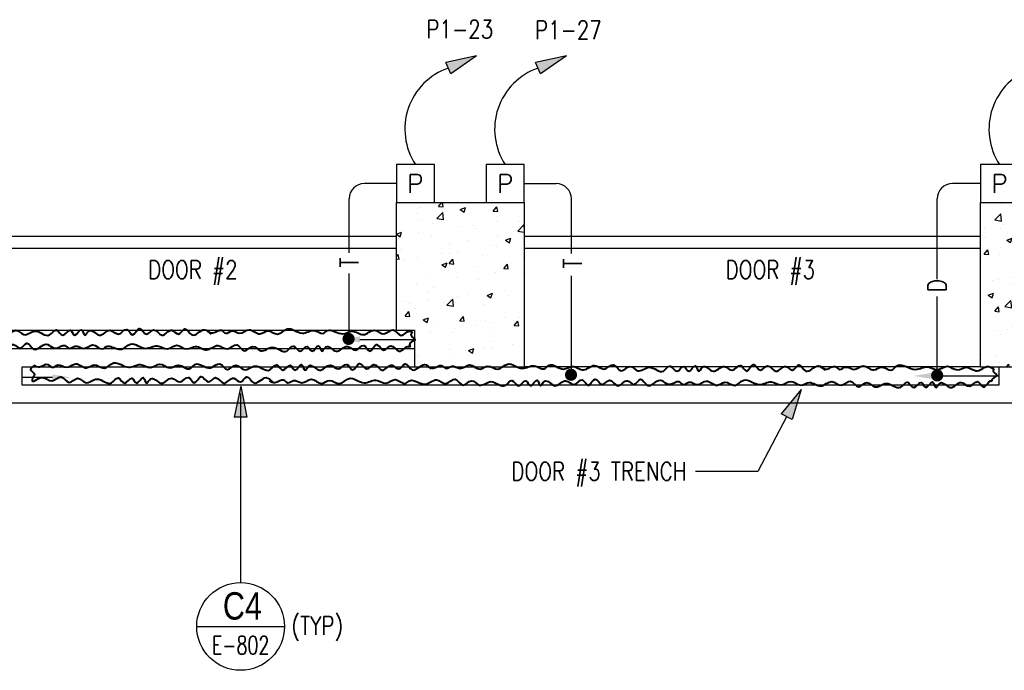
# Model space of a CAD drawing. Header units: inches. Extents: x -9715 to 32893, y -15613 to -1138.
# Tile 373 of 380: x 28295 to 28943, y -9505 to -9077. Entities that reach past the tile are written whole.
import ezdxf
from ezdxf.enums import TextEntityAlignment as Align

# ---------------------------------------------------------------- set-up
doc = ezdxf.new("R2010")
doc.units = ezdxf.units.IN
doc.header["$MEASUREMENT"] = 0
doc.layers.get('0').update_dxf_attribs({"color": 252})
for name, color, linetype in [('E-ANNO-TEXT', 3, 'Continuous'), ('E-POWR', 113, 'Continuous'), ('E-POWR-CIRC', 113, 'Continuous'), ('S-FNDN-FTNG', 138, 'Continuous'), ('S-FNDN-PATT', 8, 'Continuous')]:
    doc.layers.add(name, color=color, linetype=linetype)
doc.layers.add('E-DETL-COND', color=150, linetype='Continuous', lineweight=40)
doc.layers.add('E-ELEC-WIRE', color=133, linetype='Continuous', lineweight=25)
doc.styles.get("Standard").update_dxf_attribs({"font": 'romans.shx', "width": 0.8})
doc.styles.add('Title', font='swiss.ttf', dxfattribs={"width": 0.8})

# ---------------------------------------------------------------- blocks, each defined once
blk = doc.blocks.new('Key Note-Square')
blk.add_lwpolyline([(0.125, 0.125), (-0.125, 0.125), (-0.125, -0.125), (0.125, -0.125)], close=True)
blk.add_attdef('X', text='', height=0.1).set_placement((0, 0), align=Align.MIDDLE_CENTER)
blk = doc.blocks.new('ARROW1')
at = {"ltscale": 3}
blk.add_hatch(color=256, dxfattribs=at).paths.add_polyline_path([(-1.695, -0.337), (-1.695, 0.347), (0, 0)])
for points in [[(0, 0), (-1.695, 0.347)], [(0, 0), (-1.695, -0.337)]]:
    blk.add_lwpolyline(points, dxfattribs=at)
at = {"layer": 'E-ELEC-WIRE', "ltscale": 3}
blk.add_lwpolyline([(-1.695, -0.337), (-1.695, 0.347)], dxfattribs=at)
blk = doc.blocks.new('*X588')
at = {"color": 0}
for p, q in [((1149.37, 1236.47), (1151.24, 1237.19)), ((1149.37, 1236.47), (1151.85, 1234.79)), ((1151.85, 1234.79), (1152.66, 1237.19)), ((1536.46, 1234.68), (1538.57, 1237.19)), ((1539.45, 1234.41), (1538.94, 1237.19)), ((1141.33, 1231.69), (1141.33, 1231.69)), ((1148.9, 1231.58), (1151.32, 1234.45)), ((1148.9, 1231.58), (1151.89, 1231.32)), ((1151.89, 1231.32), (1151.32, 1234.45)), ((1154.88, 1231.38), (1154.88, 1231.38)), ((1167.3, 1235.44), (1167.3, 1235.44)), ((1167.4, 1233.02), (1167.4, 1233.02)), ((1168.33, 1227.65), (1172.22, 1231.71)), ((1172.78, 1226.96), (1172.22, 1231.71)), ((1184.77, 1228.44), (1187.18, 1231.31)), ((1186.33, 1235.52), (1186.33, 1235.52)), ((1187.76, 1228.18), (1187.18, 1231.31)), ((1521.91, 1230.15), (1521.91, 1230.15)), ((1523.98, 1234.11), (1523.98, 1234.11)), ((1535.23, 1226.7), (1539.13, 1230.76)), ((1536.46, 1234.68), (1539.45, 1234.41)), ((1539.68, 1226.01), (1539.13, 1230.76)), ((1550.66, 1232.57), (1554.16, 1233.92)), ((1550.66, 1232.57), (1553.15, 1230.9)), ((1553.15, 1230.89), (1554.16, 1233.92)), ((1556.64, 1230.3), (1556.64, 1230.3)), ((1569.15, 1231.95), (1569.15, 1231.95)), ((1572.32, 1231.54), (1574.73, 1234.41)), ((1572.32, 1231.54), (1575.31, 1231.28)), ((1575.31, 1231.27), (1574.73, 1234.41)), ((1588.09, 1234.44), (1588.09, 1234.44)), ((1168.33, 1227.65), (1172.77, 1226.96)), ((1184.77, 1228.44), (1187.76, 1228.18)), ((1525.06, 1226.14), (1525.06, 1226.14)), ((1532.45, 1223.43), (1532.45, 1223.43)), ((1535.23, 1226.7), (1539.68, 1226.01)), ((1548.6, 1229.02), (1548.6, 1229.02)), ((1575.02, 1224.73), (1575.02, 1224.73)), ((1575.29, 1227.89), (1575.29, 1227.89)), ((1589.82, 1225.01), (1589.82, 1225.01)), ((1138.29, 1220.52), (1138.29, 1220.52)), ((1164.98, 1219.39), (1164.98, 1219.39)), ((1166.69, 1218.79), (1166.69, 1218.79)), ((1179.21, 1216.34), (1182.71, 1217.68)), ((1181.7, 1214.66), (1182.71, 1217.68)), ((1181.74, 1218.25), (1181.74, 1218.25)), ((1191.67, 1218.27), (1191.67, 1218.27)), ((1192.36, 1222.31), (1192.36, 1222.31)), ((1204.76, 1219.95), (1204.76, 1219.95)), ((1508.69, 1216.46), (1512.15, 1217.79)), ((1511.14, 1214.77), (1512.15, 1217.79)), ((1523.38, 1217.46), (1523.38, 1217.46)), ((1549.35, 1221.21), (1549.35, 1221.21)), ((1559.15, 1222.3), (1559.15, 1222.3)), ((1560.66, 1220), (1560.66, 1220)), ((1585.84, 1221.18), (1585.84, 1221.18)), ((1588.59, 1218.42), (1592.49, 1222.48)), ((1588.59, 1218.42), (1592.69, 1217.79)), ((1592.69, 1220.73), (1592.49, 1222.48)), ((1140.72, 1215.05), (1140.72, 1215.05)), ((1141.72, 1211.66), (1141.72, 1211.66)), ((1152.58, 1213.24), (1152.58, 1213.24)), ((1154.24, 1213.3), (1154.24, 1213.3)), ((1173.18, 1215.8), (1173.18, 1215.8)), ((1179.21, 1216.34), (1181.7, 1214.66)), ((1508.69, 1216.42), (1511.14, 1214.77)), ((1531.5, 1215), (1531.5, 1215)), ((1543.48, 1210.58), (1543.48, 1210.58)), ((1556, 1212.23), (1556, 1212.23)), ((1574.94, 1214.72), (1574.94, 1214.72)), ((1580.51, 1212.44), (1584.01, 1213.79)), ((1580.51, 1212.44), (1582.99, 1210.76)), ((1582.99, 1210.76), (1584.01, 1213.79)), ((1191.75, 1205.67), (1191.75, 1205.67)), ((1193.72, 1207.27), (1193.72, 1207.27)), ((1511.9, 1206.42), (1511.9, 1206.42)), ((1511.96, 1204.73), (1511.96, 1204.73)), ((1543.49, 1204.02), (1543.49, 1204.02)), ((1548.74, 1204.57), (1548.74, 1204.57)), ((1572.64, 1209.02), (1572.64, 1209.02)), ((1574.41, 1208.09), (1574.41, 1208.09)), ((1137.2, 1200.21), (1140.7, 1201.56)), ((1137.2, 1200.21), (1139.69, 1198.53)), ((1139.69, 1198.53), (1140.7, 1201.55)), ((1140.11, 1198.4), (1140.11, 1198.4)), ((1164.56, 1202.26), (1164.56, 1202.26)), ((1166.08, 1202.15), (1166.08, 1202.15)), ((1191.6, 1200.23), (1191.6, 1200.23)), ((1204.12, 1201.88), (1204.12, 1201.88)), ((1508.69, 1201.58), (1509.95, 1203.08)), ((1508.69, 1200.1), (1510.52, 1199.94)), ((1510.52, 1199.94), (1509.95, 1203.07)), ((1514.33, 1199.01), (1514.33, 1199.01)), ((1522.77, 1200.82), (1522.77, 1200.82)), ((1538.49, 1196.32), (1542, 1197.66)), ((1538.66, 1203.61), (1538.66, 1203.61)), ((1540.98, 1194.64), (1542, 1197.66)), ((1543.4, 1197.07), (1545.81, 1199.94)), ((1546.39, 1196.8), (1545.81, 1199.94)), ((1565.35, 1202.48), (1565.35, 1202.48)), ((1592.04, 1201.35), (1592.04, 1201.35)), ((1128.55, 1194.97), (1128.55, 1194.97)), ((1128.57, 1191.94), (1128.57, 1191.94)), ((1135.4, 1197.26), (1135.4, 1197.26)), ((1141.09, 1193.58), (1141.09, 1193.58)), ((1155.24, 1193.84), (1155.24, 1193.84)), ((1155.84, 1193.97), (1158.25, 1196.84)), ((1155.84, 1193.97), (1158.83, 1193.71)), ((1158.83, 1193.71), (1158.25, 1196.84)), ((1160.02, 1196.08), (1160.02, 1196.08)), ((1181.93, 1192.72), (1181.93, 1192.72)), ((1191.71, 1190.83), (1194.12, 1193.7)), ((1194.7, 1190.57), (1194.12, 1193.7)), ((1208.63, 1191.59), (1208.63, 1191.59)), ((1538.49, 1196.32), (1540.98, 1194.64)), ((1542.85, 1192.51), (1542.85, 1192.51)), ((1543.4, 1197.07), (1546.39, 1196.8)), ((1561.78, 1195), (1561.78, 1195)), ((1573.8, 1191.44), (1573.8, 1191.44)), ((1579.26, 1193.93), (1581.67, 1196.8)), ((1579.26, 1193.93), (1582.25, 1193.67)), ((1582.25, 1193.67), (1581.67, 1196.8)), ((1591.74, 1191.53), (1591.74, 1191.53)), ((1139.09, 1188.26), (1139.09, 1188.26)), ((1165.47, 1185.5), (1165.47, 1185.5)), ((1165.79, 1187.13), (1165.79, 1187.13)), ((1183.66, 1184.77), (1183.66, 1184.77)), ((1191.14, 1189.03), (1191.14, 1189.03)), ((1191.71, 1190.83), (1194.69, 1190.57)), ((1192.48, 1186), (1192.48, 1186)), ((1530.33, 1190.86), (1530.33, 1190.86)), ((1548.13, 1187.92), (1548.13, 1187.92)), ((1562.58, 1186.52), (1562.58, 1186.52)), ((1124.69, 1182.17), (1125.49, 1183)), ((1124.69, 1178.46), (1126.04, 1178.25)), ((1126.04, 1178.25), (1125.49, 1183)), ((1139.5, 1181.76), (1139.5, 1181.76)), ((1154.5, 1179.76), (1154.5, 1179.76)), ((1167.05, 1180.08), (1170.55, 1181.42)), ((1167.05, 1180.08), (1169.53, 1178.4)), ((1169.53, 1178.4), (1170.55, 1181.42)), ((1178.45, 1180.51), (1178.45, 1180.51)), ((1190.97, 1182.16), (1190.97, 1182.16)), ((1522.16, 1184.17), (1522.16, 1184.17)), ((1533.42, 1181.52), (1533.42, 1181.52)), ((1580.21, 1179.44), (1580.21, 1179.44)), ((1146.87, 1176.36), (1146.87, 1176.36)), ((1174.96, 1170.67), (1178.85, 1174.73)), ((1179.4, 1169.98), (1178.85, 1174.72)), ((1190.54, 1172.38), (1190.54, 1172.38)), ((1512.77, 1172.47), (1512.77, 1172.47)), ((1528.92, 1178.06), (1528.92, 1178.06)), ((1529.69, 1172.79), (1529.69, 1172.79)), ((1541.86, 1169.72), (1545.76, 1173.78)), ((1546.31, 1169.03), (1545.76, 1173.77)), ((1548.63, 1175.28), (1548.63, 1175.28)), ((1555.61, 1176.93), (1555.61, 1176.93)), ((1568.34, 1176.18), (1571.84, 1177.53)), ((1568.34, 1176.18), (1570.83, 1174.51)), ((1570.83, 1174.51), (1571.84, 1177.53)), ((1573.19, 1174.8), (1573.19, 1174.8)), ((1582.3, 1175.8), (1582.3, 1175.8)), ((1145.3, 1168.43), (1145.3, 1168.43)), ((1164.86, 1168.86), (1164.86, 1168.86)), ((1171.99, 1167.3), (1171.99, 1167.3)), ((1174.96, 1170.67), (1179.4, 1169.98)), ((1198.68, 1166.17), (1198.68, 1166.17)), ((1514.47, 1162.59), (1516.88, 1165.47)), ((1517.46, 1162.33), (1516.88, 1165.46)), ((1517.18, 1171.14), (1517.18, 1171.14)), ((1521.55, 1167.53), (1521.55, 1167.53)), ((1539.46, 1171.34), (1539.46, 1171.34)), ((1541.86, 1169.72), (1546.31, 1169.03)), ((1547.52, 1171.28), (1547.52, 1171.28)), ((1566.15, 1170.21), (1566.15, 1170.21)), ((1138.89, 1165.11), (1138.89, 1165.11)), ((1162.78, 1156.36), (1165.19, 1159.23)), ((1165.77, 1156.1), (1165.19, 1159.23)), ((1165.3, 1160.79), (1165.3, 1160.79)), ((1177.81, 1162.44), (1177.81, 1162.44)), ((1196.75, 1164.93), (1196.75, 1164.93)), ((1196.89, 1159.95), (1200.39, 1161.29)), ((1196.89, 1159.95), (1199.38, 1158.27)), ((1199.38, 1158.27), (1200.39, 1161.29)), ((1514.47, 1162.59), (1517.46, 1162.33)), ((1526.33, 1160.06), (1529.83, 1161.4)), ((1526.33, 1160.06), (1528.82, 1158.38)), ((1528.82, 1158.38), (1529.83, 1161.4)), ((1550.34, 1159.46), (1552.75, 1162.33)), ((1550.34, 1159.46), (1553.32, 1159.19)), ((1553.33, 1159.19), (1552.75, 1162.33)), ((1567.05, 1159.72), (1567.05, 1159.72)), ((1579.57, 1161.37), (1579.57, 1161.37)), ((1586.2, 1156.32), (1588.61, 1159.19)), ((1589.19, 1156.06), (1588.61, 1159.19)), ((1589.68, 1161.69), (1589.68, 1161.69)), ((1162.78, 1156.36), (1165.77, 1156.1)), ((1181.59, 1154.93), (1181.59, 1154.93)), ((1189.93, 1155.74), (1189.93, 1155.74)), ((1198.64, 1153.22), (1201.05, 1156.1)), ((1198.64, 1153.22), (1199.05, 1153.19)), ((1201.59, 1153.19), (1201.05, 1156.09)), ((1535.48, 1155.56), (1535.48, 1155.56)), ((1546.91, 1154.63), (1546.91, 1154.63)), ((1560.52, 1156.69), (1560.52, 1156.69)), ((1572.59, 1158.15), (1572.59, 1158.15)), ((1586.2, 1156.32), (1589.19, 1156.06)), ((1520.94, 1150.88), (1520.94, 1150.88)), ((1531.36, 1151.68), (1531.36, 1151.68)), ((1545.66, 1151.51), (1545.66, 1151.51)), ((1572.35, 1150.38), (1572.35, 1150.38)), ((1543.34, 1140.7), (1543.34, 1140.7)), ((1553.9, 1140), (1553.9, 1140)), ((1556.17, 1139.93), (1559.67, 1141.27)), ((1556.17, 1139.93), (1558.66, 1138.25)), ((1558.66, 1138.25), (1559.68, 1141.27)), ((1566.42, 1141.65), (1566.42, 1141.65)), ((1571.98, 1141.51), (1571.98, 1141.51)), ((1572.5, 1145.71), (1572.5, 1145.71)), ((1585.35, 1144.14), (1585.35, 1144.14)), ((1522.32, 1135.84), (1522.32, 1135.84)), ((1546.31, 1137.99), (1546.31, 1137.99))]:
    blk.add_line(p, q, dxfattribs=at)
blk = doc.blocks.new('*X589')
at = {"color": 0}
for p, q in [((1906.64, 1236.52), (1906.64, 1236.52)), ((1959.88, 1234.63), (1962.02, 1237.19)), ((1962.87, 1234.37), (1962.35, 1237.19)), ((1951.95, 1228.68), (1955.45, 1230.02)), ((1954.44, 1227), (1955.46, 1230.02)), ((1959.88, 1234.63), (1962.87, 1234.37)), ((1970.91, 1230.88), (1970.91, 1230.88)), ((2278.7, 1235.42), (2278.7, 1235.42)), ((2281.39, 1228.79), (2284.89, 1230.13)), ((2283.88, 1227.11), (2284.89, 1230.13)), ((1902.14, 1225.75), (1906.03, 1229.81)), ((1902.14, 1225.75), (1906.59, 1225.06)), ((1906.59, 1225.06), (1906.03, 1229.81)), ((1926.82, 1225.07), (1926.82, 1225.07)), ((1932, 1223.63), (1932, 1223.63)), ((1951.95, 1228.68), (1954.44, 1227)), ((1957.68, 1227.15), (1957.68, 1227.15)), ((1958.39, 1229.23), (1958.39, 1229.23)), ((1968.75, 1226.76), (1968.75, 1226.76)), ((2279, 1224.12), (2279, 1224.12)), ((2281.39, 1228.79), (2283.88, 1227.11)), ((2314.66, 1226.05), (2314.66, 1226.05)), ((2318.51, 1223.51), (2318.51, 1223.51)), ((2328.57, 1224), (2328.57, 1224)), ((2340.33, 1229.57), (2340.33, 1229.57)), ((2347.67, 1228.51), (2347.67, 1228.51)), ((2353.25, 1224.78), (2356.75, 1226.13)), ((2353.25, 1224.78), (2355.73, 1223.11)), ((2355.74, 1223.1), (2356.75, 1226.12)), ((2360.15, 1228.15), (2360.15, 1228.15)), ((1895.36, 1220.93), (1895.36, 1220.93)), ((1906.04, 1219.88), (1906.04, 1219.88)), ((1907.88, 1222.58), (1907.88, 1222.58)), ((1939.59, 1221.76), (1939.59, 1221.76)), ((1955.5, 1217.47), (1959.39, 1221.53)), ((1955.5, 1217.47), (1959.95, 1216.78)), ((1959.95, 1216.78), (1959.4, 1221.53)), ((2288.69, 1222.3), (2288.69, 1222.3)), ((2289.35, 1218.5), (2289.35, 1218.5)), ((2297.12, 1219.86), (2297.12, 1219.86)), ((2305.69, 1222.99), (2305.69, 1222.99)), ((2309.64, 1221.5), (2309.64, 1221.5)), ((2322.41, 1216.52), (2326.3, 1220.58)), ((2326.85, 1215.83), (2326.3, 1220.58)), ((2332.38, 1221.87), (2332.38, 1221.87)), ((2359.07, 1220.74), (2359.07, 1220.74)), ((2359.65, 1217.54), (2359.65, 1217.54)), ((1895.59, 1214.36), (1895.59, 1214.36)), ((1909.94, 1212.55), (1913.44, 1213.9)), ((1909.94, 1212.55), (1912.43, 1210.87)), ((1910.43, 1216.75), (1910.43, 1216.75)), ((1912.43, 1210.87), (1913.44, 1213.89)), ((1922.28, 1213.23), (1922.28, 1213.23)), ((1948.97, 1212.1), (1948.97, 1212.1)), ((1951.57, 1210.78), (1951.57, 1210.78)), ((1957.07, 1210.5), (1957.07, 1210.5)), ((1957.76, 1211.16), (1957.76, 1211.16)), ((1975.66, 1210.98), (1975.66, 1210.98)), ((1976.69, 1213.65), (1976.69, 1213.65)), ((2322.41, 1216.52), (2326.85, 1215.83)), ((2330.49, 1212.53), (2330.49, 1212.53)), ((2339.73, 1212.92), (2339.73, 1212.92)), ((1895.09, 1203.3), (1897.5, 1206.17)), ((1898.08, 1203.04), (1897.5, 1206.17)), ((1906.13, 1207.64), (1906.13, 1207.64)), ((1913.66, 1205.35), (1913.66, 1205.35)), ((1922.41, 1205.77), (1922.41, 1205.77)), ((1931.4, 1206.98), (1931.4, 1206.98)), ((1932.82, 1206.52), (1932.82, 1206.52)), ((1945.24, 1209.51), (1945.24, 1209.51)), ((1959.51, 1205.39), (1959.51, 1205.39)), ((2282.65, 1206.39), (2285.06, 1209.27)), ((2282.65, 1206.39), (2285.63, 1206.13)), ((2285.64, 1206.13), (2285.06, 1209.27)), ((2288.09, 1205.65), (2288.09, 1205.65)), ((2301.33, 1207.53), (2301.33, 1207.53)), ((2311.24, 1208.66), (2314.74, 1210)), ((2311.24, 1208.66), (2313.72, 1206.98)), ((2313.72, 1206.98), (2314.74, 1210)), ((2314.05, 1209.4), (2314.05, 1209.4)), ((2315.42, 1204.28), (2315.42, 1204.28)), ((2318.69, 1203.48), (2320.92, 1206.13)), ((2321.5, 1202.99), (2320.92, 1206.13)), ((2347, 1208.43), (2347, 1208.43)), ((2359.51, 1210.08), (2359.51, 1210.08)), ((1893.25, 1200.77), (1893.25, 1200.77)), ((1894.73, 1202.86), (1894.73, 1202.86)), ((1895.09, 1203.3), (1898.08, 1203.04)), ((1905.43, 1203.24), (1905.43, 1203.24)), ((1930.95, 1200.16), (1933.36, 1203.03)), ((1930.95, 1200.16), (1933.94, 1199.9)), ((1933.94, 1199.9), (1933.36, 1203.03)), ((1966.82, 1197.02), (1969.23, 1199.9)), ((1969.81, 1196.76), (1969.23, 1199.89)), ((2283.97, 1200.13), (2283.97, 1200.13)), ((2296.48, 1201.78), (2296.48, 1201.78)), ((2318.51, 1203.26), (2318.69, 1203.48)), ((2318.51, 1203.26), (2318.69, 1203.24)), ((2318.69, 1203.24), (2321.5, 1203)), ((2354.37, 1200.12), (2356.78, 1202.99)), ((2354.37, 1200.12), (2357.36, 1199.86)), ((2357.36, 1199.86), (2356.78, 1202.99)), ((1939.79, 1192.42), (1943.29, 1193.76)), ((1939.79, 1192.42), (1942.27, 1190.74)), ((1942.28, 1190.74), (1943.29, 1193.76)), ((1944.6, 1191.43), (1944.6, 1191.43)), ((1956.46, 1193.86), (1956.46, 1193.86)), ((1963.54, 1193.93), (1963.54, 1193.93)), ((1966.82, 1197.02), (1969.81, 1196.76)), ((1970.66, 1193.28), (1970.66, 1193.28)), ((2279.81, 1191.86), (2279.81, 1191.86)), ((2295.95, 1197.44), (2295.95, 1197.44)), ((2313.45, 1192.76), (2313.45, 1192.76)), ((2322.65, 1196.32), (2322.65, 1196.32)), ((2339.12, 1196.28), (2339.12, 1196.28)), ((2349.34, 1195.19), (2349.34, 1195.19)), ((2349.59, 1195.03), (2349.59, 1195.03)), ((1900.51, 1185.63), (1900.51, 1185.63)), ((1904.82, 1186.59), (1904.82, 1186.59)), ((1912.33, 1187.82), (1912.33, 1187.82)), ((1930.79, 1190.34), (1930.79, 1190.34)), ((1932.09, 1189.79), (1932.09, 1189.79)), ((1939.02, 1186.69), (1939.02, 1186.69)), ((1941.5, 1188.27), (1941.5, 1188.27)), ((1965.71, 1185.56), (1965.71, 1185.56)), ((2287.48, 1189.01), (2287.48, 1189.01)), ((2291.27, 1185.02), (2291.27, 1185.02)), ((2306.5, 1190.73), (2306.5, 1190.73)), ((2320.43, 1190.03), (2320.43, 1190.03)), ((2333.19, 1189.6), (2333.19, 1189.6)), ((2333.84, 1188.71), (2333.84, 1188.71)), ((2341.08, 1188.53), (2344.58, 1189.87)), ((2341.08, 1188.53), (2343.57, 1186.85)), ((2343.57, 1186.85), (2344.58, 1189.87)), ((2346.36, 1190.36), (2346.36, 1190.36)), ((2359.88, 1188.47), (2359.88, 1188.47)), ((1912.35, 1183.27), (1912.35, 1183.27)), ((2283.33, 1182.06), (2283.33, 1182.06)), ((2302.27, 1184.56), (2302.27, 1184.56)), ((2338.51, 1179.63), (2338.51, 1179.63)), ((1897.78, 1176.29), (1901.28, 1177.64)), ((1897.78, 1176.29), (1900.26, 1174.62)), ((1900.26, 1174.61), (1901.28, 1177.64)), ((1908.77, 1168.77), (1912.66, 1172.83)), ((1913.21, 1168.08), (1912.66, 1172.82)), ((1930.18, 1173.69), (1930.18, 1173.69)), ((1931.45, 1171.71), (1931.45, 1171.71)), ((1950.39, 1174.21), (1950.39, 1174.21)), ((1955.85, 1177.21), (1955.85, 1177.21)), ((1969.63, 1172.29), (1973.13, 1173.63)), ((1969.63, 1172.29), (1972.12, 1170.61)), ((1972.12, 1170.61), (1973.13, 1173.63)), ((2276.69, 1168.88), (2279.57, 1171.88)), ((2280.12, 1167.13), (2279.57, 1171.87)), ((2286.01, 1172.03), (2286.01, 1172.03)), ((2286.87, 1172.36), (2286.87, 1172.36)), ((2289.58, 1168.79), (2291.99, 1171.66)), ((2292.57, 1168.52), (2292, 1171.66)), ((2299.07, 1172.4), (2302.57, 1173.74)), ((2299.07, 1172.4), (2301.56, 1170.72)), ((2301.56, 1170.72), (2302.57, 1173.74)), ((2312.84, 1176.11), (2312.84, 1176.11)), ((1902.03, 1165.69), (1904.44, 1168.56)), ((1902.03, 1165.69), (1905.02, 1165.43)), ((1904.21, 1169.95), (1904.21, 1169.95)), ((1905.02, 1165.43), (1904.44, 1168.56)), ((1908.77, 1168.77), (1913.21, 1168.08)), ((1918.93, 1170.07), (1918.93, 1170.07)), ((1937.89, 1162.55), (1940.3, 1165.42)), ((1940.88, 1162.29), (1940.3, 1165.42)), ((2276.69, 1167.66), (2280.12, 1167.13)), ((2289.58, 1168.79), (2292.57, 1168.52)), ((2312.7, 1170.9), (2312.7, 1170.9)), ((2320.69, 1168.99), (2320.69, 1168.99)), ((2325.45, 1165.65), (2327.86, 1168.52)), ((2325.45, 1165.65), (2328.44, 1165.39)), ((2328.44, 1165.38), (2327.86, 1168.52)), ((2333.21, 1170.64), (2333.21, 1170.64)), ((2339.39, 1169.77), (2339.39, 1169.77)), ((2347.52, 1165.2), (2347.52, 1165.2)), ((1902.59, 1162.27), (1902.59, 1162.27)), ((1929.29, 1161.14), (1929.29, 1161.14)), ((1937.89, 1162.55), (1940.88, 1162.29)), ((1955.24, 1160.57), (1955.24, 1160.57)), ((1955.98, 1160.01), (1955.98, 1160.01)), ((1962.13, 1160.49), (1966.02, 1164.55)), ((1962.13, 1160.49), (1966.58, 1159.8)), ((1966.58, 1159.8), (1966.02, 1164.55)), ((1968.6, 1163.45), (1968.6, 1163.45)), ((1973.75, 1159.41), (1976.16, 1162.29)), ((1973.75, 1159.41), (1976.69, 1159.16)), ((1976.69, 1159.42), (1976.17, 1162.29)), ((2289.11, 1164.83), (2289.11, 1164.83)), ((2312.23, 1159.47), (2312.23, 1159.47)), ((2318.36, 1160.19), (2318.36, 1160.19)), ((2329.03, 1159.54), (2332.93, 1163.6)), ((2329.03, 1159.54), (2333.48, 1158.85)), ((2333.48, 1158.85), (2332.93, 1163.6)), ((2337.9, 1162.99), (2337.9, 1162.99)), ((1903.6, 1153.3), (1903.6, 1153.3)), ((1910.28, 1153.44), (1910.28, 1153.44)), ((1913.14, 1155.55), (1913.14, 1155.55)), ((1927.62, 1156.16), (1931.12, 1157.51)), ((1927.62, 1156.16), (1930.11, 1154.49)), ((1929.57, 1157.05), (1929.57, 1157.05)), ((1930.11, 1154.48), (1931.12, 1157.51)), ((1937.23, 1154.49), (1937.23, 1154.49)), ((1939.44, 1158.44), (1939.44, 1158.44)), ((1939.83, 1154.42), (1939.83, 1154.42)), ((1966.52, 1153.3), (1966.52, 1153.3)), ((1968.81, 1158.64), (1968.81, 1158.64)), ((2286.26, 1155.72), (2286.26, 1155.72)), ((2289.2, 1155.19), (2289.2, 1155.19)), ((2331.31, 1153.19), (2332.42, 1153.61)), ((2332.28, 1153.19), (2332.42, 1153.61)), ((2338.99, 1153.41), (2338.99, 1153.41)), ((1905.78, 1150.35), (1905.78, 1150.35)), ((1918.3, 1151.99), (1918.3, 1151.99)), ((1951.42, 1147.46), (1951.42, 1147.46)), ((1922.26, 1142.46), (1922.26, 1142.46)), ((1928.96, 1140.41), (1928.96, 1140.41)), ((1954.64, 1143.93), (1954.64, 1143.93)), ((1893.1, 1137.45), (1893.1, 1137.45)), ((1903, 1136.66), (1903, 1136.66)), ((1919.34, 1135.72), (1919.34, 1135.72)), ((1924.08, 1134.77), (1924.08, 1134.77)), ((1946.03, 1134.6), (1946.03, 1134.6)), ((1955.66, 1138.92), (1955.66, 1138.92)), ((1957.47, 1136.03), (1960.97, 1137.38)), ((1957.47, 1136.03), (1959.95, 1134.35)), ((1959.96, 1134.35), (1960.97, 1137.37)), ((1905.14, 1132.27), (1905.14, 1132.27)), ((1909.89, 1129.19), (1911.38, 1130.95)), ((1911.7, 1129.19), (1911.38, 1130.95))]:
    blk.add_line(p, q, dxfattribs=at)

msp = doc.modelspace()

# ---------------------------------------------------------------- hatches: boundary and pattern name
at = {"layer": 'E-POWR-CIRC'}
h = msp.add_hatch(color=256, dxfattribs=at)
edge = h.paths.add_edge_path()
edge.add_arc((28511.55773, -9286.82038), 4.03415, 90, 450)
h = msp.add_hatch(color=256, dxfattribs=at)
edge = h.paths.add_edge_path()
edge.add_arc((28657.795, -9310.40109), 4.03415, 90, 450)
h = msp.add_hatch(color=256, dxfattribs=at)
edge = h.paths.add_edge_path()
edge.add_arc((28898.51607, -9310.78715), 4.03415, 90, 450)

# ---------------------------------------------------------------- linework, layer by layer
at = {"layer": 'E-ANNO-TEXT'}
for p, q in [((28440.57672, -9322.71724), (28440.57672, -9447.06212)), ((28799.49183, -9337.95832), (28780.73017, -9374.00213)), ((28780.73017, -9374.00213), (28739.6399, -9374.00213)), ((28411.74021, -9475.89863), (28469.41323, -9475.89863)), ((28469.41323, -9475.89863), (28469.41323, -9475.89863))]:
    msp.add_line(p, q, dxfattribs=at)
msp.add_circle((28440.57672, -9475.89863), 28.83651, dxfattribs=at)
at = {"layer": 'E-DETL-COND', "linetype": 'Continuous'}
for points in [[(28159.92495, -9281.06319), (28163.60707, -9282.25641), (28169.13198, -9280.54324), (28171.98969, -9282.44676), (28175.79995, -9280.92394), (28181.32487, -9282.44676), (28187.42133, -9280.16252), (28194.47034, -9282.82746), (28199.42371, -9280.92394), (28206.09171, -9283.01782), (28212.37868, -9279.59147), (28222.28543, -9282.44676), (28229.90598, -9280.73358), (28236.57398, -9282.63712), (28240.51274, -9280.35288), (28249.33841, -9282.82746), (28255.05383, -9281.11428), (28262.4839, -9283.39852), (28269.72342, -9280.54324), (28276.01038, -9282.82746), (28282.10684, -9280.16252), (28287.25072, -9283.96959), (28292.74003, -9281.11428), (28298.07441, -9283.96959), (28305.50446, -9281.68535), (28315.03017, -9284.15993), (28319.412, -9280.92394), (28323.79381, -9284.35029), (28328.55668, -9281.11428), (28331.60489, -9284.35029), (28335.98672, -9280.73358), (28338.08239, -9284.35029), (28340.74956, -9281.49499), (28347.6081, -9284.35029), (28354.84761, -9281.11428), (28360.37253, -9283.58888), (28365.70694, -9280.54324), (28369.5172, -9284.15993), (28374.08954, -9279.97217), (28378.66187, -9283.58888), (28383.42475, -9280.73358), (28388.94966, -9284.35029), (28395.42713, -9281.11428), (28399.80896, -9283.58888), (28404.00026, -9280.16252), (28408.5726, -9284.15993), (28416.76472, -9280.73358), (28420.95602, -9283.58888)], [(28055.88671, -9290.50675), (28059.56883, -9291.69998), (28065.09374, -9289.9868), (28067.95145, -9291.89032), (28071.76171, -9290.36751), (28077.28663, -9291.89032), (28083.38309, -9289.60608), (28090.4321, -9292.27103), (28095.38547, -9290.36751), (28102.05347, -9292.46138), (28108.34043, -9289.03504), (28118.24718, -9291.89032), (28125.86773, -9290.17715), (28132.53574, -9292.08068), (28138.63219, -9289.79644), (28145.30016, -9292.27103), (28146.76183, -9290.55785), (28158.44566, -9292.84209), (28165.68517, -9289.9868), (28171.97214, -9292.27103), (28178.0686, -9289.60608), (28183.21247, -9293.41315), (28188.70179, -9290.55785), (28194.03617, -9293.41315), (28201.46622, -9291.12891), (28210.99193, -9293.6035), (28215.37376, -9290.36751), (28219.75556, -9293.79386), (28224.51844, -9290.55785), (28227.56665, -9293.79386), (28231.94848, -9290.17715), (28234.04415, -9293.79386), (28236.71132, -9290.93855), (28243.56986, -9293.79386), (28250.80937, -9290.55785), (28256.33429, -9293.03245), (28261.6687, -9289.9868), (28265.47896, -9293.6035), (28270.0513, -9289.41574), (28274.62363, -9293.03245), (28279.3865, -9290.17715), (28284.91142, -9293.79386), (28291.38889, -9290.55785), (28295.77072, -9293.03245), (28299.96202, -9289.60608), (28304.53435, -9293.6035), (28312.72648, -9290.17715), (28316.91778, -9293.03245)], [(28304.66461, -9304.05903), (28308.34673, -9305.25226), (28313.87164, -9303.53908), (28316.72935, -9305.4426), (28320.53961, -9303.91979), (28326.06453, -9305.4426), (28332.16099, -9303.15836), (28339.21, -9305.8233), (28344.16337, -9303.91979), (28350.83137, -9306.01366), (28357.11833, -9302.58732), (28367.02508, -9305.4426), (28374.64563, -9303.72943), (28381.31364, -9305.63296), (28387.41009, -9303.34872), (28394.07806, -9305.8233), (28399.79348, -9304.11013), (28407.22356, -9306.39437), (28410.59582, -9303.53908), (28420.75004, -9305.8233), (28426.8465, -9303.15836), (28431.99037, -9306.96543), (28437.47969, -9304.11013), (28442.81407, -9306.96543), (28450.24412, -9304.68119), (28459.76983, -9307.15578), (28464.15166, -9303.91979), (28468.53346, -9307.34614), (28473.29634, -9304.11013), (28476.34455, -9307.34614), (28480.72638, -9303.72943), (28482.82205, -9307.34614), (28485.48922, -9304.49083), (28492.34776, -9307.34614), (28499.58727, -9304.11013), (28505.11219, -9306.58473), (28510.4466, -9303.53908), (28514.25686, -9307.15578), (28518.8292, -9302.96802), (28523.40153, -9306.58473), (28528.1644, -9303.72943), (28533.68932, -9307.34614), (28540.16679, -9304.11013), (28544.54862, -9306.58473), (28548.73992, -9303.15836), (28553.31225, -9307.15578), (28561.50438, -9303.72943), (28565.69568, -9306.58473)], [(28563.53679, -9304.83362), (28567.21891, -9306.02684), (28572.74383, -9304.31367), (28575.60154, -9306.21719), (28579.4118, -9304.69437), (28584.93672, -9306.21719), (28591.03318, -9303.93295), (28598.08218, -9306.59789), (28603.03556, -9304.69437), (28609.70356, -9306.78825), (28615.99052, -9303.3619), (28625.89727, -9306.21719), (28633.51782, -9304.50401), (28640.18582, -9306.40755), (28643.34967, -9304.12331), (28652.95025, -9306.59789), (28658.66567, -9304.88471), (28666.09575, -9307.16895), (28673.33526, -9304.31367), (28679.62223, -9306.59789), (28685.71868, -9303.93295), (28690.86256, -9307.74002), (28696.35188, -9304.88471), (28701.68626, -9307.74002), (28709.11631, -9305.45578), (28718.64202, -9307.93036), (28723.02385, -9304.69437), (28727.40565, -9308.12072), (28732.16852, -9304.88471), (28735.21674, -9308.12072), (28739.59857, -9304.50401), (28741.69423, -9308.12072), (28744.36141, -9305.26542), (28751.21995, -9308.12072), (28758.45946, -9304.88471), (28763.98437, -9307.35931), (28769.31879, -9304.31367), (28773.12905, -9307.93036), (28777.70138, -9303.7426), (28782.27372, -9307.35931), (28787.03659, -9304.50401), (28792.56151, -9308.12072), (28799.03897, -9304.88471), (28803.42081, -9307.35931), (28807.61211, -9303.93295), (28812.18444, -9307.93036), (28820.37656, -9304.50401), (28824.56786, -9307.35931)], [(28459.49855, -9314.27718), (28463.18067, -9315.47041), (28468.70559, -9313.75723), (28471.5633, -9315.66075), (28475.37356, -9314.13794), (28480.89848, -9315.66075), (28486.99493, -9313.37651), (28494.04394, -9316.04145), (28498.99732, -9314.13794), (28505.66532, -9316.23181), (28511.95228, -9312.80547), (28521.85903, -9315.66075), (28529.47958, -9313.94758), (28536.14758, -9315.85111), (28542.24404, -9313.56687), (28548.91201, -9316.04145), (28551.65322, -9314.32828), (28562.05751, -9316.61252), (28569.29702, -9313.75723), (28575.58398, -9316.04145), (28581.68044, -9313.37651), (28586.82432, -9317.18358), (28592.31364, -9314.32828), (28597.64802, -9317.18358), (28605.07807, -9314.89934), (28614.60378, -9317.37393), (28618.98561, -9314.13794), (28623.36741, -9317.56429), (28628.13028, -9314.32828), (28631.1785, -9317.56429), (28635.56033, -9313.94758), (28637.65599, -9317.56429), (28640.32317, -9314.70898), (28647.1817, -9317.56429), (28654.42122, -9314.32828), (28659.94613, -9316.80288), (28665.28055, -9313.75723), (28669.09081, -9317.37393), (28673.66314, -9313.18617), (28678.23548, -9316.80288), (28682.99835, -9313.94758), (28688.52327, -9317.56429), (28695.00073, -9314.32828), (28699.38257, -9316.80288), (28703.57386, -9313.37651), (28708.1462, -9317.37393), (28716.33832, -9313.94758), (28720.52962, -9316.80288)]]:
    msp.add_spline(points, degree=3, dxfattribs=at)
for points, knots in [([(28418.75068, -9281.67386), (28419.96339, -9282.35073), (28422.98842, -9284.03915), (28427.46038, -9279.26461), (28430.88939, -9284.4861), (28435.13937, -9279.79527), (28440.44827, -9285.12791), (28446.54407, -9278.19292), (28452.63162, -9285.64891), (28458.70462, -9279.52281), (28465.17269, -9286.18818), (28471.89854, -9276.84763), (28480.33274, -9285.72913), (28488.4551, -9279.36959), (28495.30721, -9285.26167), (28497.44671, -9278.70927), (28507.76982, -9285.4505), (28514.45789, -9279.65121), (28521.37013, -9286.71739), (28528.18446, -9278.52875), (28534.80624, -9286.03453), (28541.10476, -9277.68938), (28545.80668, -9287.66039), (28550.45082, -9280.76653), (28552.93801, -9282.02466), (28553.61629, -9282.49103)], [0, 0, 0, 0, 3.870632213, 9.655065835, 13.088706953, 17.192004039, 22.922943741, 29.43328583, 36.969228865, 42.275762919, 49.264794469, 56.424806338, 66.734817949, 74.545564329, 81.479948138, 87.990290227, 95.102630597, 101.069287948, 108.842562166, 116.624798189, 123.313861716, 129.967336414, 136.366809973, 142.554324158, 144.882426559, 144.882426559, 144.882426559, 144.882426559]), ([(28553.61629, -9282.49103), (28552.93334, -9283.21418), (28551.6198, -9285.00043), (28557.29419, -9287.45892), (28551.19671, -9289.04914), (28551.64377, -9291.08279), (28552.25168, -9292.10355)], [0.620144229, 0.620144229, 0.620144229, 0.620144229, 3.057892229, 6.711837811, 10.411668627, 13.526363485, 13.526363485, 13.526363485, 13.526363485]), ([(28315.83193, -9291.66182), (28317.04464, -9292.33869), (28320.06967, -9294.0271), (28324.54163, -9289.25257), (28327.97064, -9294.47406), (28332.22062, -9289.78323), (28337.52952, -9295.11587), (28343.62532, -9288.18088), (28349.71287, -9295.63686), (28352.97038, -9289.51077), (28362.25394, -9296.17614), (28368.97979, -9286.83559), (28377.41399, -9295.71709), (28385.53635, -9289.35754), (28392.38846, -9295.24963), (28398.76138, -9288.69722), (28404.85107, -9295.43846), (28411.53914, -9289.63916), (28418.45138, -9296.70534), (28425.26571, -9288.51671), (28431.8875, -9296.02249), (28438.18601, -9287.67734), (28442.88793, -9297.64835), (28448.69111, -9289.03397), (28454.36706, -9297.326), (28461.99977, -9288.86692), (28469.96811, -9298.62613), (28475.36445, -9288.59992), (28479.60653, -9298.37618), (28484.42473, -9288.45641), (28487.50873, -9298.41882), (28492.06871, -9287.63538), (28493.70787, -9297.56837), (28497.34359, -9288.53628), (28503.83503, -9298.88461), (28510.14847, -9288.53649), (28516.31974, -9297.08437), (28521.59496, -9287.89193), (28525.58665, -9298.38382), (28529.88274, -9286.73522), (28534.37273, -9297.36303), (28539.72158, -9288.09761), (28544.89724, -9298.70229), (28549.47533, -9290.75837), (28551.94733, -9291.91357), (28552.25168, -9292.10355)], [0, 0, 0, 0, 3.870632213, 9.655065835, 13.088706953, 17.192004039, 22.922943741, 29.43328583, 36.969228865, 42.275762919, 49.264794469, 56.424806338, 66.734817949, 74.545564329, 81.479948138, 87.990290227, 95.102630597, 101.069287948, 108.842562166, 116.624798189, 123.313861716, 129.967336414, 136.366809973, 142.554324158, 148.604810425, 156.378055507, 166.219941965, 171.667150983, 177.229530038, 182.987712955, 187.43331098, 193.114951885, 197.294951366, 201.202198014, 208.63134691, 216.561181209, 222.614968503, 228.757599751, 234.011032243, 240.211320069, 246.041144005, 251.594313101, 258.197743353, 265.438551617, 266.461687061, 266.461687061, 266.461687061, 266.461687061]), ([(28305.06101, -9304.54874), (28303.72614, -9305.29272), (28300.7642, -9306.94356), (28306.91793, -9309.88469), (28303.00855, -9312.96821), (28303.66408, -9314.37052), (28304.00768, -9314.77813)], [0, 0, 0, 0, 3.440405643, 7.633951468, 11.294176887, 12.878529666, 12.878529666, 12.878529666, 12.878529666]), ([(28822.36253, -9305.44429), (28823.57524, -9306.12116), (28826.60026, -9307.80958), (28831.07222, -9303.03504), (28834.50123, -9308.25653), (28838.75122, -9303.5657), (28844.06012, -9308.89834), (28850.15592, -9301.96335), (28856.24346, -9309.41934), (28862.31647, -9303.29324), (28868.78454, -9309.95861), (28872.55174, -9300.61806), (28883.94458, -9309.49956), (28892.06695, -9303.14002), (28898.91906, -9309.0321), (28905.29198, -9302.4797), (28911.38166, -9309.22093), (28918.06973, -9303.42164), (28924.98198, -9310.48782), (28930.96324, -9303.30026), (28934.63125, -9305.87816), (28935.87732, -9306.5239)], [0, 0, 0, 0, 3.870632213, 9.655065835, 13.088706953, 17.192004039, 22.922943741, 29.43328583, 36.969228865, 42.275762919, 49.264794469, 56.424806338, 66.734817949, 74.545564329, 81.479948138, 87.990290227, 95.102630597, 101.069287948, 108.842562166, 116.624798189, 120.59441281, 120.59441281, 120.59441281, 120.59441281]), ([(28935.87732, -9306.5239), (28935.43624, -9307.07366), (28934.65628, -9308.67105), (28940.00045, -9310.98647), (28934.48398, -9312.42517), (28934.31377, -9314.03637), (28934.5151, -9314.68231)], [1.18995913, 1.18995913, 1.18995913, 1.18995913, 3.057892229, 6.711837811, 10.411668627, 12.528852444, 12.528852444, 12.528852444, 12.528852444]), ([(28304.00768, -9314.77813), (28306.13624, -9314.13315), (28310.28103, -9309.80979), (28316.60127, -9316.97377), (28322.89979, -9308.62862), (28327.60171, -9318.59963), (28333.40489, -9309.98526), (28339.08084, -9318.27729), (28346.71355, -9309.8182), (28354.68189, -9319.57741), (28360.07823, -9309.5512), (28364.32031, -9319.32746), (28369.13851, -9309.40769), (28372.22251, -9319.37011), (28376.78249, -9308.58666), (28378.42165, -9318.51965), (28382.05736, -9309.48756), (28388.54881, -9319.83589), (28394.86225, -9309.48777), (28401.03352, -9318.03565), (28406.30874, -9308.84321), (28410.30043, -9319.33511), (28414.59652, -9307.6865), (28419.08651, -9318.31431), (28424.43536, -9309.04889), (28429.61102, -9319.65357), (28435.42364, -9309.56747), (28440.63881, -9317.82407), (28444.85113, -9308.45107), (28449.55066, -9319.94146), (28456.52766, -9309.74043), (28460.23068, -9313.69959), (28461.57678, -9315.1388)], [109.804549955, 109.804549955, 109.804549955, 109.804549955, 116.624798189, 123.313861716, 129.967336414, 136.366809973, 142.554324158, 148.604810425, 156.378055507, 166.219941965, 171.667150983, 177.229530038, 182.987712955, 187.43331098, 193.114951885, 197.294951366, 201.202198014, 208.63134691, 216.561181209, 222.614968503, 228.757599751, 234.011032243, 240.211320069, 246.041144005, 251.594313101, 258.197743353, 265.438551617, 270.470856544, 275.884446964, 281.957796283, 290.837590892, 295.909053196, 295.909053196, 295.909053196, 295.909053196]), ([(28719.44378, -9315.43225), (28720.65649, -9316.10912), (28723.68151, -9317.79753), (28728.15347, -9313.023), (28731.58248, -9318.24449), (28735.83247, -9313.55366), (28741.14137, -9318.8863), (28747.23717, -9311.95131), (28753.32471, -9319.40729), (28759.39772, -9313.2812), (28765.86579, -9319.94657), (28771.82615, -9310.52198), (28781.02583, -9319.48752), (28789.1482, -9313.12797), (28796.00031, -9319.02006), (28802.37323, -9312.46765), (28808.46291, -9319.20889), (28815.15098, -9313.40959), (28822.06323, -9320.47577), (28828.87756, -9312.28714), (28835.49934, -9319.79292), (28841.79786, -9311.44777), (28846.49977, -9321.41878), (28852.30296, -9312.8044), (28857.97891, -9321.09643), (28865.61162, -9312.63735), (28873.57995, -9322.39656), (28878.9763, -9312.37035), (28883.21838, -9322.14661), (28888.03657, -9312.22684), (28891.12058, -9322.18925), (28895.68055, -9311.40581), (28897.31972, -9321.3388), (28900.95543, -9312.30671), (28907.44688, -9322.65504), (28913.76031, -9312.30692), (28919.93158, -9320.8548), (28925.20681, -9311.66236), (28929.19849, -9322.15425), (28932.34244, -9313.62962), (28934.21144, -9314.45685), (28934.5151, -9314.68231)], [0, 0, 0, 0, 3.870632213, 9.655065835, 13.088706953, 17.192004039, 22.922943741, 29.43328583, 36.969228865, 42.275762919, 49.264794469, 56.424806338, 66.734817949, 74.545564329, 81.479948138, 87.990290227, 95.102630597, 101.069287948, 108.842562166, 116.624798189, 123.313861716, 129.967336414, 136.366809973, 142.554324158, 148.604810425, 156.378055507, 166.219941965, 171.667150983, 177.229530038, 182.987712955, 187.43331098, 193.114951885, 197.294951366, 201.202198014, 208.63134691, 216.561181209, 222.614968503, 228.757599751, 234.011032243, 240.211320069, 241.405980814, 241.405980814, 241.405980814, 241.405980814])]:
    msp.add_open_spline(points, degree=3, knots=knots, dxfattribs=at)
at = {"layer": 'E-POWR'}
for p, q in [((28543.00144, -9184.66414), (28521.93713, -9184.66414)), ((28627.00144, -9184.66414), (28648.06575, -9184.66414)), ((28927.00144, -9184.66414), (28908.54351, -9184.66811)), ((28511.96259, -9230.13312), (28511.93713, -9194.66414)), ((28658.06575, -9230.59388), (28658.06575, -9194.66414)), ((28898.51607, -9247.42109), (28898.54351, -9194.66811)), ((28511.96259, -9286.40087), (28511.96259, -9243.71442)), ((28658.06575, -9306.84926), (28658.06575, -9245.31657)), ((28898.51607, -9310.72912), (28898.51607, -9258.92788))]:
    msp.add_line(p, q, dxfattribs=at)
for centre, radius, start, end in [((28591.12541, -9148.89181), 42.55195, 109.25766143, 213.15566991), ((28650.12541, -9148.89181), 42.55195, 109.25766143, 213.15566991), ((28975.12541, -9148.89181), 42.55195, 109.25766143, 213.15566991), ((28521.93713, -9194.66414), 10, 90, 180), ((28648.06575, -9194.66414), 10, 0, 90), ((28908.54351, -9194.66811), 10, 90, 180)]:
    msp.add_arc(centre, radius, start, end, dxfattribs=at)
at = {"layer": 'S-FNDN-FTNG'}
for p, q in [((28927.00144, -9197.16414), (29011.00144, -9197.16414)), ((28243.00144, -9219.16414), (28543.00144, -9219.16414)), ((28627.00144, -9219.16414), (28927.00144, -9219.16414)), ((28243.00144, -9227.16414), (28543.00144, -9227.16414)), ((28627.00144, -9227.16414), (28927.00144, -9227.16414)), ((28927.00144, -9305.16414), (28999.00144, -9305.16414)), ((28939.00144, -9305.16414), (28939.00144, -9317.16414)), ((28939.00144, -9317.16414), (28444.20231, -9317.16414)), ((29395.00144, -9329.16414), (28159.00144, -9329.16414))]:
    msp.add_line(p, q, dxfattribs=at)
for points in [[(28543.00144, -9197.16414), (28627.00144, -9197.16414)], [(28543.00144, -9281.16414), (28543.00144, -9197.16414)], [(28627.00144, -9197.16414), (28627.00144, -9305.16414)], [(28927.00144, -9305.16414), (28927.00144, -9197.16414)], [(28243.00144, -9281.16414), (28543.00144, -9281.16414)], [(28543.00144, -9281.16414), (28555.00144, -9281.16414), (28555.00144, -9305.16414)], [(28519.00144, -9287.16414), (28555.00144, -9287.16414)], [(28077.8676, -9293.16414), (28444.20231, -9293.16414)], [(28444.20231, -9293.16414), (28555.00144, -9293.16414)], [(28444.20231, -9317.16414), (28297.00144, -9317.16414), (28297.00144, -9305.16414), (28444.20231, -9305.16414)], [(28444.20231, -9305.16414), (28555.00144, -9305.16414)], [(28555.00144, -9305.16414), (28627.00144, -9305.16414)], [(28927.00144, -9305.16414), (28627.00144, -9305.16414)], [(28317.00144, -9312.16414), (28297.00144, -9312.16414)], [(28895.00144, -9311.16414), (28939.00144, -9311.16414)]]:
    msp.add_lwpolyline(points, dxfattribs=at)
for points in [[(28519.00144, -9289.16414), (28519.00144, -9285.16414), (28507.00144, -9287.16414)], [(28317.00144, -9310.16414), (28317.00144, -9314.16414), (28329.00144, -9312.16414)], [(28895.00144, -9309.16414), (28895.00144, -9313.16414), (28883.00144, -9311.16414)]]:
    msp.add_solid(points, dxfattribs=at)

# ---------------------------------------------------------------- block references
at = {"layer": 'E-ANNO-TEXT', "yscale": 12, "zscale": 12}
for p, xscale, rotation in [((28440.76483, -9317.8776), 12.00000000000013, 89.49698490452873), ((28809.18853, -9320.07726), 12.00000000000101, 61.69479212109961)]:
    msp.add_blockref('ARROW1', p, dxfattribs=dict(at, xscale=xscale, rotation=rotation))
at = {"layer": 'E-POWR'}
ref = msp.add_blockref('Key Note-Square', (28555.50144, -9184.66414), dxfattribs=dict(at, xscale=100, yscale=100))
ref.add_attrib('X', 'P', dxfattribs={"layer": '0', "height": 12}).set_placement((28555.50144, -9184.66414), align=Align.MIDDLE_CENTER)
ref = msp.add_blockref('Key Note-Square', (28614.50144, -9184.66414), dxfattribs=dict(at, xscale=100, yscale=100))
ref.add_attrib('X', 'P', dxfattribs={"layer": '0', "height": 12}).set_placement((28614.50144, -9184.66414), align=Align.MIDDLE_CENTER)
ref = msp.add_blockref('Key Note-Square', (28939.50144, -9184.66414), dxfattribs=dict(at, xscale=100, yscale=100))
ref.add_attrib('X', 'P', dxfattribs={"layer": '0', "height": 12}).set_placement((28939.50144, -9184.66414), align=Align.MIDDLE_CENTER)
at = {"layer": 'E-POWR-CIRC', "xscale": 12.00000000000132, "yscale": 12, "zscale": 12, "rotation": 23.48927539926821}
for p in [(28595.76985, -9100.66723), (28654.76985, -9100.66723)]:
    msp.add_blockref('ARROW1', p, dxfattribs=at)
at = {"layer": 'S-FNDN-PATT'}
for name in ['*X588', '*X589']:
    msp.add_blockref(name, (27034.30703, -10434.35096), dxfattribs=at)

# ---------------------------------------------------------------- texts
at = {"layer": 'E-ANNO-TEXT', "style": 'Title', "width": 0.8}
msp.add_text('C4', height=18, dxfattribs=at).set_placement((28441.76831, -9462.38124), align=Align.MIDDLE_CENTER)
at = {"layer": 'E-ANNO-TEXT', "width": 0.7}
msp.add_text('E-802', height=12, dxfattribs=at).set_placement((28440.57672, -9488.21446), align=Align.MIDDLE_CENTER)
at = {"layer": 'E-ANNO-TEXT', "char_height": 12}
for s, insert, width, attachment_point in [('\\A1;P1-23', (28606.66985, -9089.10268), 55.2971683, 9), ('\\A1;P1-27', (28634.03963, -9077.6132), 52.1129961, 1), ('DOOR #2', (28438.59651, -9251.26632), 105.2611037, 9), ('DOOR #3', (28818.26671, -9251.26632), 105.2611037, 9), ('DOOR #3 TRENCH', (28733.77067, -9383.93454), 208.333125, 9), ('(TYP)', (28473.90951, -9485.31359), 210.1140107, 7)]:
    msp.add_mtext(s, dxfattribs=dict(at, insert=insert, width=width, attachment_point=attachment_point))
at = {"layer": 'E-POWR-CIRC', "char_height": 12, "width": 28.74, "attachment_point": 1, "rotation": 90}
for s, insert in [('T', (28506.0191, -9239.83133)), ('T', (28652.81159, -9240.48552)), ('D', (28892.48683, -9256.07634))]:
    msp.add_mtext(s, dxfattribs=dict(at, insert=insert))

doc.saveas('drawing.dxf')
